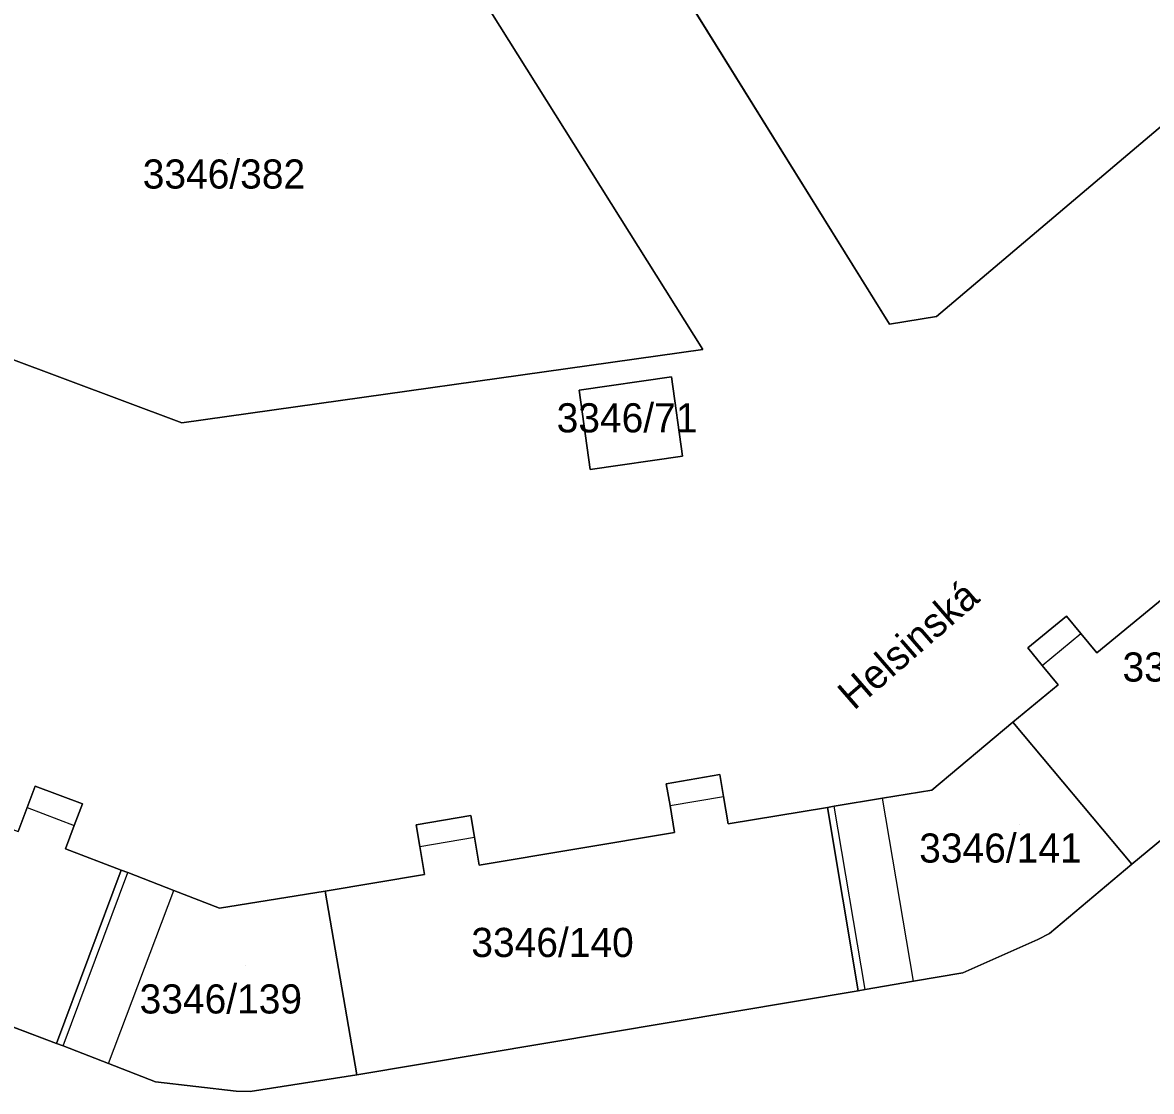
# Model space of a CAD drawing. Extents: x -262715 to -259381, y -1237238 to -1231182.
# Drawn here: x -261998.3 to -261920.8, y -1235340.5 to -1235267.1 of the extents above; entities that cross this region are included whole.
import ezdxf

# ---------------------------------------------------------------- set-up
doc = ezdxf.new("R2010")
doc.units = 0
for name, color, linetype in [('body_kn', 7, 'Continuous'), ('kladpar_druhypozemkov', 7, 'Continuous'), ('kladpar_hranice', 7, 'Continuous'), ('kladpar_parcelnecisla', 7, 'Continuous'), ('kladpar_plochy', 7, 'Continuous'), ('popisy', 7, 'Continuous'), ('zappar_hrandruhpozemk', 7, 'Continuous')]:
    doc.layers.add(name, color=color, linetype=linetype)

msp = doc.modelspace()

# ---------------------------------------------------------------- linework, layer by layer
at = {"layer": 'body_kn'}
for p, q in [((-261935.51, -1235287.3), (-261935.51, -1235287.3)), ((-261938.74, -1235287.83), (-261938.74, -1235287.83)), ((-261951.58, -1235289.56), (-261951.58, -1235289.56)), ((-261953.72, -1235291.44), (-261953.72, -1235291.44)), ((-261960.06, -1235292.36), (-261960.06, -1235292.36)), ((-261960.06, -1235292.36), (-261960.06, -1235292.36)), ((-261987.35, -1235294.6), (-261987.35, -1235294.6)), ((-261952.97, -1235296.9), (-261952.97, -1235296.9)), ((-261959.31, -1235297.82), (-261959.31, -1235297.82)), ((-261926.59, -1235307.88), (-261926.59, -1235307.88)), ((-261925.6, -1235309.08), (-261925.6, -1235309.08)), ((-261929.25, -1235310.06), (-261929.25, -1235310.06)), ((-261924.52, -1235310.4), (-261924.52, -1235310.4)), ((-261928.26, -1235311.26), (-261928.26, -1235311.26)), ((-261928.26, -1235311.26), (-261928.26, -1235311.26)), ((-261927.16, -1235312.6), (-261927.16, -1235312.6)), ((-261930.27, -1235315.15), (-261930.27, -1235315.15)), ((-261930.27, -1235315.15), (-261930.27, -1235315.15)), ((-261950.4, -1235318.76), (-261950.4, -1235318.76)), ((-261997.43, -1235319.55), (-261997.43, -1235319.55)), ((-261954.08, -1235319.39), (-261954.08, -1235319.39)), ((-261950.14, -1235320.27), (-261950.14, -1235320.27)), ((-261935.85, -1235319.82), (-261935.85, -1235319.82)), ((-261997.98, -1235321.02), (-261997.98, -1235321.02)), ((-261997.98, -1235321.02), (-261997.98, -1235321.02)), ((-261994.18, -1235320.76), (-261994.18, -1235320.76)), ((-261953.82, -1235320.88), (-261953.82, -1235320.88)), ((-261953.82, -1235320.88), (-261953.82, -1235320.88)), ((-261943.01, -1235321.01), (-261943.01, -1235321.01)), ((-261943.01, -1235321.01), (-261943.01, -1235321.01)), ((-261942.54, -1235320.93), (-261942.54, -1235320.93)), ((-261939.23, -1235320.38), (-261939.23, -1235320.38)), ((-261967.5, -1235321.57), (-261967.5, -1235321.57)), ((-261994.74, -1235322.25), (-261994.74, -1235322.25)), ((-261971.26, -1235322.21), (-261971.26, -1235322.21)), ((-261949.83, -1235322.14), (-261949.83, -1235322.14)), ((-261967.25, -1235323.06), (-261967.25, -1235323.06)), ((-261953.51, -1235322.74), (-261953.51, -1235322.74)), ((-261995.35, -1235323.86), (-261995.35, -1235323.86)), ((-261971.01, -1235323.69), (-261971.01, -1235323.69)), ((-261971.01, -1235323.69), (-261971.01, -1235323.69)), ((-261966.94, -1235324.97), (-261966.94, -1235324.97)), ((-261922.11, -1235324.9), (-261922.11, -1235324.9)), ((-261991.52, -1235325.31), (-261991.52, -1235325.31)), ((-261991.52, -1235325.31), (-261991.52, -1235325.31)), ((-261991.05, -1235325.49), (-261991.05, -1235325.49)), ((-261970.69, -1235325.62), (-261970.69, -1235325.62)), ((-261987.91, -1235326.71), (-261987.91, -1235326.71)), ((-261977.51, -1235326.75), (-261977.51, -1235326.75)), ((-261977.51, -1235326.75), (-261977.51, -1235326.75)), ((-261984.77, -1235327.93), (-261984.77, -1235327.93)), ((-261927.75, -1235329.67), (-261927.75, -1235329.67)), ((-261928.57, -1235330.07), (-261928.57, -1235330.07)), ((-261933.71, -1235332.37), (-261933.71, -1235332.37)), ((-261940.42, -1235333.52), (-261940.42, -1235333.52)), ((-261940.42, -1235333.52), (-261940.42, -1235333.52)), ((-261937.11, -1235332.95), (-261937.11, -1235332.95)), ((-261937.11, -1235332.95), (-261937.11, -1235332.95)), ((-261940.91, -1235333.6), (-261940.91, -1235333.6)), ((-261995.96, -1235337.21), (-261995.96, -1235337.21)), ((-261995.5, -1235337.39), (-261995.5, -1235337.39)), ((-261995.5, -1235337.39), (-261995.5, -1235337.39)), ((-261992.39, -1235338.6), (-261992.39, -1235338.6)), ((-261992.39, -1235338.6), (-261992.39, -1235338.6)), ((-261975.34, -1235339.36), (-261975.34, -1235339.36)), ((-261989.17, -1235339.86), (-261989.17, -1235339.86)), ((-261983.63, -1235340.49), (-261983.63, -1235340.49)), ((-261982.65, -1235340.51), (-261982.65, -1235340.51))]:
    msp.add_line(p, q, dxfattribs=at)
at = {"layer": 'kladpar_druhypozemkov'}
for p, q in [((-261984.22, -1235276.13), (-261984.22, -1235276.13)), ((-261956.72, -1235293.15), (-261956.72, -1235293.15)), ((-261929.82, -1235322.15), (-261929.82, -1235322.15)), ((-261961.06, -1235328.86), (-261961.06, -1235328.86)), ((-261983.01, -1235331.88), (-261983.01, -1235331.88))]:
    msp.add_line(p, q, dxfattribs=at)
at = {"layer": 'kladpar_hranice'}
for points in [[(-261907.76, -1235263.78), (-261935.51, -1235287.3), (-261938.74, -1235287.83), (-261955.72, -1235260.54)], [(-261955.72, -1235260.54), (-261938.74, -1235287.83), (-261935.51, -1235287.3), (-261907.76, -1235263.78)], [(-261969.33, -1235261.25), (-261951.58, -1235289.56), (-261987.35, -1235294.6), (-262023.33, -1235281.14), (-262021.53, -1235276.64), (-262018.41, -1235268.84), (-262015.98, -1235262.75)], [(-262015.98, -1235262.75), (-262018.41, -1235268.84), (-262021.53, -1235276.64), (-262023.33, -1235281.14), (-261987.35, -1235294.6), (-261951.58, -1235289.56), (-261969.33, -1235261.25)], [(-261960.06, -1235292.36), (-261953.72, -1235291.44), (-261952.97, -1235296.9), (-261959.31, -1235297.82), (-261960.06, -1235292.36)], [(-261953.72, -1235291.44), (-261960.06, -1235292.36), (-261959.31, -1235297.82), (-261952.97, -1235296.9), (-261953.72, -1235291.44)], [(-261913.72, -1235301.55), (-261924.52, -1235310.4), (-261925.6, -1235309.08), (-261926.59, -1235307.88), (-261929.25, -1235310.06), (-261928.26, -1235311.26), (-261927.16, -1235312.6), (-261930.27, -1235315.15), (-261935.85, -1235319.82), (-261939.23, -1235320.38), (-261942.54, -1235320.93), (-261943.01, -1235321.01), (-261949.83, -1235322.14), (-261950.14, -1235320.27), (-261950.4, -1235318.76), (-261954.08, -1235319.39), (-261953.82, -1235320.88), (-261953.51, -1235322.74), (-261966.94, -1235324.97), (-261967.25, -1235323.06), (-261967.5, -1235321.57), (-261971.26, -1235322.21), (-261971.01, -1235323.69), (-261970.69, -1235325.62), (-261977.51, -1235326.75), (-261984.77, -1235327.93), (-261987.91, -1235326.71), (-261991.05, -1235325.49), (-261991.52, -1235325.31), (-261995.35, -1235323.86), (-261994.74, -1235322.25), (-261994.18, -1235320.76), (-261997.43, -1235319.55), (-261997.98, -1235321.02), (-261998.6, -1235322.67)], [(-261930.27, -1235315.15), (-261927.16, -1235312.6), (-261928.26, -1235311.26), (-261929.25, -1235310.06), (-261926.59, -1235307.88), (-261925.6, -1235309.08), (-261924.52, -1235310.4), (-261913.72, -1235301.55)], [(-261943.01, -1235321.01), (-261942.54, -1235320.93), (-261939.23, -1235320.38), (-261935.85, -1235319.82), (-261930.27, -1235315.15), (-261922.11, -1235324.9), (-261927.75, -1235329.67), (-261928.57, -1235330.07), (-261933.71, -1235332.37), (-261937.11, -1235332.95), (-261940.42, -1235333.52), (-261940.91, -1235333.6), (-261943.01, -1235321.01)], [(-261916.46, -1235320.23), (-261922.11, -1235324.9), (-261930.27, -1235315.15)], [(-261977.51, -1235326.75), (-261970.69, -1235325.62), (-261971.01, -1235323.69), (-261971.26, -1235322.21), (-261967.5, -1235321.57), (-261967.25, -1235323.06), (-261966.94, -1235324.97), (-261953.51, -1235322.74), (-261953.82, -1235320.88), (-261954.08, -1235319.39), (-261950.4, -1235318.76), (-261950.14, -1235320.27), (-261949.83, -1235322.14), (-261943.01, -1235321.01), (-261940.91, -1235333.6), (-261975.34, -1235339.36), (-261977.51, -1235326.75)], [(-261998.6, -1235322.67), (-261997.98, -1235321.02), (-261997.43, -1235319.55), (-261994.18, -1235320.76), (-261994.74, -1235322.25), (-261995.35, -1235323.86), (-261991.52, -1235325.31), (-261995.96, -1235337.21), (-262002.85, -1235334.61)], [(-262002.85, -1235334.61), (-261995.96, -1235337.21), (-261995.5, -1235337.39), (-261992.39, -1235338.6), (-261989.17, -1235339.86), (-261983.63, -1235340.49), (-261982.65, -1235340.51), (-261975.34, -1235339.36), (-261940.91, -1235333.6), (-261940.42, -1235333.52), (-261937.11, -1235332.95), (-261933.71, -1235332.37), (-261928.57, -1235330.07), (-261927.75, -1235329.67), (-261922.11, -1235324.9), (-261916.46, -1235320.23)], [(-261991.52, -1235325.31), (-261991.05, -1235325.49), (-261987.91, -1235326.71), (-261984.77, -1235327.93), (-261977.51, -1235326.75), (-261975.34, -1235339.36), (-261982.65, -1235340.51), (-261983.63, -1235340.49), (-261989.17, -1235339.86), (-261992.39, -1235338.6), (-261995.5, -1235337.39), (-261995.96, -1235337.21), (-261991.52, -1235325.31)]]:
    msp.add_lwpolyline(points, dxfattribs=at)
at = {"layer": 'kladpar_plochy'}
for p, q in [((-261955.72, -1235260.54), (-261938.74, -1235287.83)), ((-261951.58, -1235289.56), (-261969.33, -1235261.25)), ((-261935.51, -1235287.3), (-261907.76, -1235263.78)), ((-262023.33, -1235281.14), (-261987.35, -1235294.6)), ((-261938.74, -1235287.83), (-261935.51, -1235287.3)), ((-261987.35, -1235294.6), (-261951.58, -1235289.56)), ((-261953.72, -1235291.44), (-261960.06, -1235292.36)), ((-261952.97, -1235296.9), (-261953.72, -1235291.44)), ((-261960.06, -1235292.36), (-261959.31, -1235297.82)), ((-261959.31, -1235297.82), (-261952.97, -1235296.9)), ((-261913.72, -1235301.55), (-261924.52, -1235310.4)), ((-261926.59, -1235307.88), (-261929.25, -1235310.06)), ((-261925.6, -1235309.08), (-261926.59, -1235307.88)), ((-261924.52, -1235310.4), (-261925.6, -1235309.08)), ((-261929.25, -1235310.06), (-261928.26, -1235311.26)), ((-261928.26, -1235311.26), (-261927.16, -1235312.6)), ((-261927.16, -1235312.6), (-261930.27, -1235315.15)), ((-261930.27, -1235315.15), (-261935.85, -1235319.82)), ((-261950.4, -1235318.76), (-261954.08, -1235319.39)), ((-261950.14, -1235320.27), (-261950.4, -1235318.76)), ((-261997.43, -1235319.55), (-261997.98, -1235321.02)), ((-261994.18, -1235320.76), (-261997.43, -1235319.55)), ((-261954.08, -1235319.39), (-261953.82, -1235320.88)), ((-261949.83, -1235322.14), (-261950.14, -1235320.27)), ((-261935.85, -1235319.82), (-261939.23, -1235320.38)), ((-261922.11, -1235324.9), (-261916.46, -1235320.23)), ((-261997.98, -1235321.02), (-261998.6, -1235322.67)), ((-261994.74, -1235322.25), (-261994.18, -1235320.76)), ((-261953.82, -1235320.88), (-261953.51, -1235322.74)), ((-261943.01, -1235321.01), (-261949.83, -1235322.14)), ((-261942.54, -1235320.93), (-261943.01, -1235321.01)), ((-261939.23, -1235320.38), (-261942.54, -1235320.93)), ((-261967.5, -1235321.57), (-261971.26, -1235322.21)), ((-261967.25, -1235323.06), (-261967.5, -1235321.57)), ((-261995.35, -1235323.86), (-261994.74, -1235322.25)), ((-261971.26, -1235322.21), (-261971.01, -1235323.69)), ((-261966.94, -1235324.97), (-261967.25, -1235323.06)), ((-261953.51, -1235322.74), (-261966.94, -1235324.97)), ((-261991.52, -1235325.31), (-261995.35, -1235323.86)), ((-261971.01, -1235323.69), (-261970.69, -1235325.62)), ((-261927.75, -1235329.67), (-261922.11, -1235324.9)), ((-261991.05, -1235325.49), (-261991.52, -1235325.31)), ((-261987.91, -1235326.71), (-261991.05, -1235325.49)), ((-261970.69, -1235325.62), (-261977.51, -1235326.75)), ((-261984.77, -1235327.93), (-261987.91, -1235326.71)), ((-261977.51, -1235326.75), (-261984.77, -1235327.93)), ((-261928.57, -1235330.07), (-261927.75, -1235329.67)), ((-261933.71, -1235332.37), (-261928.57, -1235330.07)), ((-261937.11, -1235332.95), (-261933.71, -1235332.37)), ((-261940.91, -1235333.6), (-261940.42, -1235333.52)), ((-261940.42, -1235333.52), (-261937.11, -1235332.95)), ((-261975.34, -1235339.36), (-261940.91, -1235333.6)), ((-262002.85, -1235334.61), (-261995.96, -1235337.21)), ((-261995.96, -1235337.21), (-261995.5, -1235337.39)), ((-261995.5, -1235337.39), (-261992.39, -1235338.6)), ((-261992.39, -1235338.6), (-261989.17, -1235339.86)), ((-261982.65, -1235340.51), (-261975.34, -1235339.36)), ((-261989.17, -1235339.86), (-261983.63, -1235340.49)), ((-261983.63, -1235340.49), (-261982.65, -1235340.51))]:
    msp.add_line(p, q, dxfattribs=at)
for points in [[(-261907.76, -1235263.78), (-261935.51, -1235287.3), (-261938.74, -1235287.83), (-261955.72, -1235260.54)], [(-261969.33, -1235261.25), (-261951.58, -1235289.56), (-261987.35, -1235294.6), (-262023.33, -1235281.14), (-262021.53, -1235276.64), (-262018.41, -1235268.84), (-262015.98, -1235262.75)]]:
    msp.add_lwpolyline(points, dxfattribs=at)
for points in [[(-261960.06, -1235292.36), (-261953.72, -1235291.44), (-261952.97, -1235296.9), (-261959.31, -1235297.82)], [(-261930.27, -1235315.15), (-261927.16, -1235312.6), (-261928.26, -1235311.26), (-261929.25, -1235310.06), (-261926.59, -1235307.88), (-261925.6, -1235309.08), (-261924.52, -1235310.4), (-261913.72, -1235301.55), (-261914.81, -1235300.21), (-261915.76, -1235299.02), (-261913.05, -1235296.85), (-261912.12, -1235298), (-261911.02, -1235299.35), (-261907.91, -1235296.8), (-261899.83, -1235306.51), (-261905.5, -1235311.19), (-261906.26, -1235310.27), (-261909.37, -1235312.83), (-261908.61, -1235313.76), (-261913.34, -1235317.66), (-261914.1, -1235316.74), (-261917.22, -1235319.31), (-261916.46, -1235320.23), (-261922.11, -1235324.9)], [(-262018.59, -1235315.09), (-262014.8, -1235316.53), (-262014.17, -1235314.87), (-262013.63, -1235313.45), (-262010.39, -1235314.68), (-262010.93, -1235316.1), (-262011.56, -1235317.76), (-261998.6, -1235322.67), (-261997.98, -1235321.02), (-261997.43, -1235319.55), (-261994.18, -1235320.76), (-261994.74, -1235322.25), (-261995.35, -1235323.86), (-261991.52, -1235325.31), (-261995.96, -1235337.21), (-262002.85, -1235334.61), (-262002.43, -1235333.49), (-262006.19, -1235332.07), (-262006.62, -1235333.19), (-262012.39, -1235331.01), (-262011.97, -1235329.9), (-262015.75, -1235328.47), (-262016.17, -1235329.58), (-262023.09, -1235326.97)], [(-261943.01, -1235321.01), (-261942.54, -1235320.93), (-261939.23, -1235320.38), (-261935.85, -1235319.82), (-261930.27, -1235315.15), (-261922.11, -1235324.9), (-261927.75, -1235329.67), (-261928.57, -1235330.07), (-261933.71, -1235332.37), (-261937.11, -1235332.95), (-261940.42, -1235333.52), (-261940.91, -1235333.6)], [(-261977.51, -1235326.75), (-261970.69, -1235325.62), (-261971.01, -1235323.69), (-261971.26, -1235322.21), (-261967.5, -1235321.57), (-261967.25, -1235323.06), (-261966.94, -1235324.97), (-261953.51, -1235322.74), (-261953.82, -1235320.88), (-261954.08, -1235319.39), (-261950.4, -1235318.76), (-261950.14, -1235320.27), (-261949.83, -1235322.14), (-261943.01, -1235321.01), (-261940.91, -1235333.6), (-261975.34, -1235339.36)], [(-261991.52, -1235325.31), (-261991.05, -1235325.49), (-261987.91, -1235326.71), (-261984.77, -1235327.93), (-261977.51, -1235326.75), (-261975.34, -1235339.36), (-261982.65, -1235340.51), (-261983.63, -1235340.49), (-261989.17, -1235339.86), (-261992.39, -1235338.6), (-261995.5, -1235337.39), (-261995.96, -1235337.21)]]:
    msp.add_lwpolyline(points, close=True, dxfattribs=at)
at = {"layer": 'zappar_hrandruhpozemk'}
for p, q in [((-261928.26, -1235311.26), (-261925.6, -1235309.08)), ((-261953.82, -1235320.88), (-261950.14, -1235320.27)), ((-261997.98, -1235321.02), (-261994.74, -1235322.25)), ((-261940.42, -1235333.52), (-261942.54, -1235320.93)), ((-261937.11, -1235332.95), (-261939.23, -1235320.38)), ((-261971.01, -1235323.69), (-261967.25, -1235323.06)), ((-261995.5, -1235337.39), (-261991.05, -1235325.49)), ((-261992.39, -1235338.6), (-261987.91, -1235326.71))]:
    msp.add_line(p, q, dxfattribs=at)

# ---------------------------------------------------------------- texts
at = {"layer": 'kladpar_parcelnecisla'}
for s, p in [('3346/382', (-261990.037, -1235278.52)), ('3346/71', (-261961.609, -1235295.26)), ('3346/142', (-261922.744, -1235312.37)), ('3346/141', (-261936.708, -1235324.8)), ('3346/140', (-261967.469, -1235331.28)), ('3346/139', (-261990.25, -1235335.16))]:
    msp.add_text(s, height=2, dxfattribs=at).set_placement(p)
at = {"layer": 'popisy'}
msp.add_text('Helsinská', height=2, rotation=41, dxfattribs=at).set_placement((-261941.195, -1235314.397))

doc.saveas('drawing.dxf')
